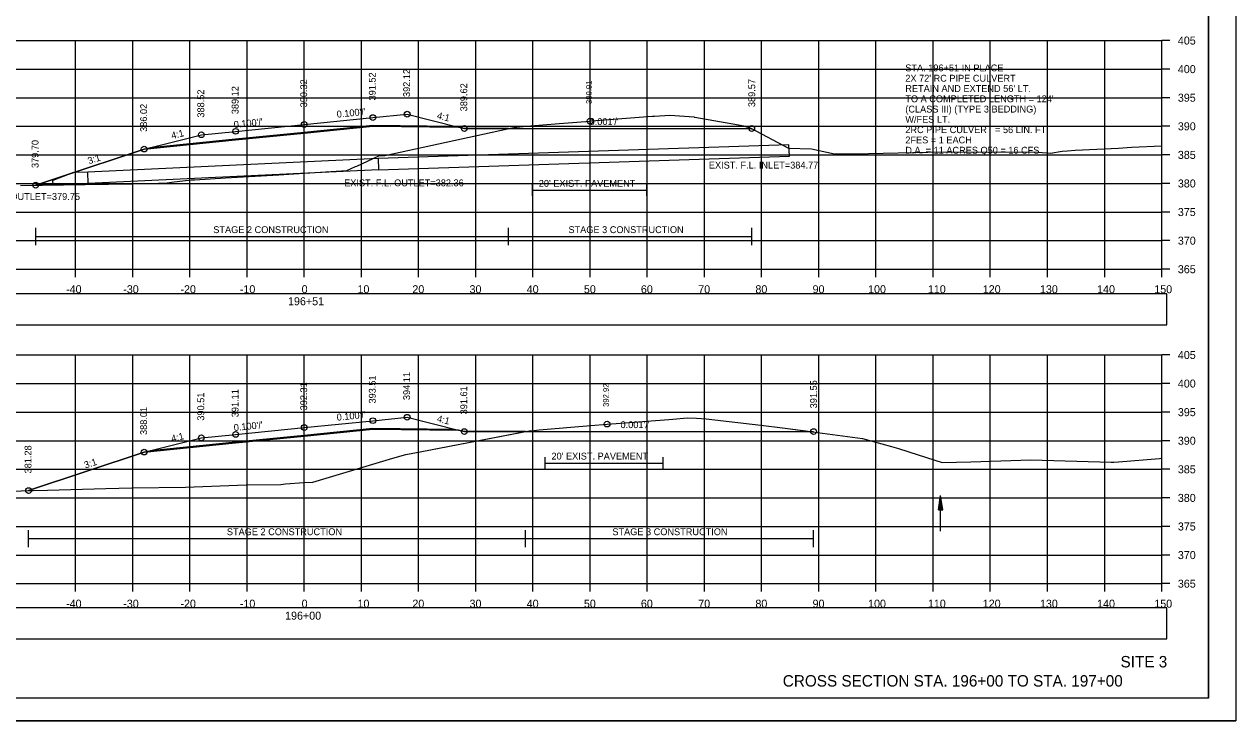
# Model space of a CAD drawing. Extents: x 1376273 to 1384221, y 378927 to 384592.
# Drawn here: x 1379708.3 to 1379920.3, y 380965.2 to 381087 of the extents above; entities that cross this region are included whole.
import ezdxf

# ---------------------------------------------------------------- set-up
doc = ezdxf.new("R2010")
doc.units = 0
for name, color, linetype in [('R_Alt Surface', 7, 'Continuous'), ('R_Axis', 7, 'Continuous'), ('R_Axis Annot', 7, 'Continuous'), ('R_Border', 7, 'Continuous'), ('R_Border Notes', 7, 'Continuous'), ('R_Dimension', 7, 'Continuous'), ('R_Draft', 7, 'Continuous'), ('R_Exist Surface', 7, 'Continuous'), ('R_Fin Surface', 7, 'Continuous'), ('R_Grid', 7, 'Continuous'), ('R_No Plot', 7, 'Continuous'), ('R_Water', 7, 'Continuous'), ('R_Xsect Elev', 7, 'Continuous'), ('R_Xsect Slope', 7, 'Continuous'), ('T_Detection Zones', 7, 'Continuous')]:
    doc.layers.add(name, color=color, linetype=linetype)

msp = doc.modelspace()

# ---------------------------------------------------------------- linework, layer by layer
at = {"layer": 'R_Alt Surface'}
for points in [[(1379730.44, 381065.47), (1379745.33, 381066.96), (1379757.33, 381068.16), (1379769.33, 381069.36), (1379783.63, 381069.22)], [(1379797.2, 381058.98), (1379797.2, 381056.98)], [(1379817.17, 381058.98), (1379817.17, 381056.98)], [(1379797.2, 381057.98), (1379817.17, 381057.98)], [(1379730.44, 381012.46), (1379745.33, 381013.95), (1379757.33, 381015.15), (1379769.33, 381016.35), (1379783.63, 381016.21)], [(1379799.42, 381011.27), (1379799.42, 381009.27)], [(1379799.42, 381010.27), (1379820.07, 381010.27)], [(1379820.07, 381011.27), (1379820.07, 381009.27)]]:
    msp.add_lwpolyline(points, dxfattribs=at)
at = {"layer": 'R_Axis'}
for p, q in [((1379907.33, 381044.17), (1379907.33, 381084.17)), ((1379908.73, 381084.17), (1379907.33, 381084.17)), ((1379908.73, 381079.17), (1379907.33, 381079.17)), ((1379908.73, 381074.17), (1379907.33, 381074.17)), ((1379908.73, 381069.17), (1379907.33, 381069.17)), ((1379908.73, 381064.17), (1379907.33, 381064.17)), ((1379908.73, 381059.17), (1379907.33, 381059.17)), ((1379908.73, 381054.17), (1379907.33, 381054.17)), ((1379908.73, 381049.17), (1379907.33, 381049.17)), ((1379607.33, 381044.17), (1379907.33, 381044.17)), ((1379717.33, 381042.77), (1379717.33, 381044.17)), ((1379727.33, 381042.77), (1379727.33, 381044.17)), ((1379737.33, 381042.77), (1379737.33, 381044.17)), ((1379747.33, 381042.77), (1379747.33, 381044.17)), ((1379757.33, 381042.77), (1379757.33, 381044.17)), ((1379767.33, 381042.77), (1379767.33, 381044.17)), ((1379777.33, 381042.77), (1379777.33, 381044.17)), ((1379787.33, 381042.77), (1379787.33, 381044.17)), ((1379797.33, 381042.77), (1379797.33, 381044.17)), ((1379807.33, 381042.77), (1379807.33, 381044.17)), ((1379817.33, 381042.77), (1379817.33, 381044.17)), ((1379827.33, 381042.77), (1379827.33, 381044.17)), ((1379837.33, 381042.77), (1379837.33, 381044.17)), ((1379847.33, 381042.77), (1379847.33, 381044.17)), ((1379857.33, 381042.77), (1379857.33, 381044.17)), ((1379867.33, 381042.77), (1379867.33, 381044.17)), ((1379877.33, 381042.77), (1379877.33, 381044.17)), ((1379887.33, 381042.77), (1379887.33, 381044.17)), ((1379897.33, 381042.77), (1379897.33, 381044.17)), ((1379907.33, 381042.77), (1379907.33, 381044.17)), ((1379908.73, 381044.17), (1379907.33, 381044.17)), ((1379907.33, 380989.17), (1379907.33, 381029.17)), ((1379908.73, 381029.17), (1379907.33, 381029.17)), ((1379908.73, 381024.17), (1379907.33, 381024.17)), ((1379908.73, 381019.17), (1379907.33, 381019.17)), ((1379908.73, 381014.17), (1379907.33, 381014.17)), ((1379908.73, 381009.17), (1379907.33, 381009.17)), ((1379908.73, 381004.17), (1379907.33, 381004.17)), ((1379908.73, 380999.17), (1379907.33, 380999.17)), ((1379908.73, 380994.17), (1379907.33, 380994.17)), ((1379607.33, 380989.17), (1379907.33, 380989.17)), ((1379717.33, 380987.77), (1379717.33, 380989.17)), ((1379727.33, 380987.77), (1379727.33, 380989.17)), ((1379737.33, 380987.77), (1379737.33, 380989.17)), ((1379747.33, 380987.77), (1379747.33, 380989.17)), ((1379757.33, 380987.77), (1379757.33, 380989.17)), ((1379767.33, 380987.77), (1379767.33, 380989.17)), ((1379777.33, 380987.77), (1379777.33, 380989.17)), ((1379787.33, 380987.77), (1379787.33, 380989.17)), ((1379797.33, 380987.77), (1379797.33, 380989.17)), ((1379807.33, 380987.77), (1379807.33, 380989.17)), ((1379817.33, 380987.77), (1379817.33, 380989.17)), ((1379827.33, 380987.77), (1379827.33, 380989.17)), ((1379837.33, 380987.77), (1379837.33, 380989.17)), ((1379847.33, 380987.77), (1379847.33, 380989.17)), ((1379857.33, 380987.77), (1379857.33, 380989.17)), ((1379867.33, 380987.77), (1379867.33, 380989.17)), ((1379877.33, 380987.77), (1379877.33, 380989.17)), ((1379887.33, 380987.77), (1379887.33, 380989.17)), ((1379897.33, 380987.77), (1379897.33, 380989.17)), ((1379907.33, 380987.77), (1379907.33, 380989.17)), ((1379908.73, 380989.17), (1379907.33, 380989.17))]:
    msp.add_line(p, q, dxfattribs=at)
at = {"layer": 'R_Axis Annot'}
for points in [[(1379606.49, 381034.47), (1379908.19, 381034.47), (1379908.19, 381039.88), (1379606.49, 381039.88)], [(1379606.49, 380979.52), (1379908.19, 380979.52), (1379908.19, 380984.93), (1379606.49, 380984.93)]]:
    msp.add_lwpolyline(points, close=True, dxfattribs=at)
at = {"layer": 'R_Border'}
for q in [(1379915.51, 381174.63), (1379599.33, 380969.17)]:
    msp.add_line((1379915.51, 380969.17), q, dxfattribs=at)
at = {"layer": 'R_Dimension'}
for p, q in [((1379710.35, 381048.39), (1379710.35, 381051.39)), ((1379710.35, 381049.89), (1379835.6, 381049.89)), ((1379793.07, 381048.39), (1379793.07, 381051.39)), ((1379835.6, 381048.39), (1379835.6, 381051.39)), ((1379709.11, 380995.55), (1379709.11, 380998.55)), ((1379709.11, 380997.05), (1379846.41, 380997.05)), ((1379796.05, 380995.55), (1379796.05, 380998.55)), ((1379846.41, 380995.55), (1379846.41, 380998.55))]:
    msp.add_line(p, q, dxfattribs=at)
at = {"layer": 'R_Draft'}
msp.add_lwpolyline([(1379770.31, 381061.53), (1379842.18, 381063.94), (1379842.11, 381065.94), (1379770.24, 381063.53)], close=True, dxfattribs=at)
at = {"layer": 'R_Exist Surface'}
for points in [[(1379707.69, 381058.83), (1379719.02, 381059), (1379731.29, 381059.19), (1379731.84, 381059.21), (1379733.02, 381059.23), (1379734.08, 381059.41), (1379737.55, 381059.8), (1379738.17, 381059.82), (1379743.56, 381060.15), (1379752.89, 381060.69), (1379755.52, 381060.83), (1379764.76, 381061.46), (1379766.32, 381062.13), (1379766.5, 381062.17), (1379770.4, 381064.02), (1379771.41, 381064.04), (1379792.88, 381068.75), (1379793.96, 381068.98), (1379796.15, 381069.2), (1379796.2, 381069.2), (1379801.93, 381069.65), (1379807.32, 381070.08), (1379807.58, 381070.1), (1379818.17, 381070.93), (1379818.57, 381070.96), (1379821.25, 381071.09), (1379825.51, 381070.8), (1379825.54, 381070.79), (1379825.64, 381070.78), (1379833.28, 381069.45), (1379834.13, 381069.28), (1379835.42, 381068.84), (1379842.05, 381065.37), (1379846.04, 381065.22), (1379850.09, 381064.34), (1379852.12, 381064.36), (1379853.42, 381064.37), (1379866.41, 381064.62), (1379878.39, 381064.73), (1379885.67, 381064.65), (1379887.87, 381064.48), (1379889.89, 381064.84), (1379890.8, 381064.89), (1379892.18, 381064.97), (1379899.75, 381065.33), (1379902.03, 381065.52), (1379907.33, 381065.76)], [(1379699.41, 381005.18), (1379709.9, 381005.47), (1379712.44, 381005.53), (1379722.61, 381005.81), (1379727.19, 381005.93), (1379736.55, 381006.07), (1379747.17, 381006.44), (1379753.25, 381006.54), (1379754.05, 381006.63), (1379757.24, 381006.88), (1379758.83, 381006.95), (1379772.8, 381011.11), (1379775.1, 381011.74), (1379777.88, 381012.3), (1379796.64, 381015.89), (1379797.09, 381015.93), (1379798.42, 381016.05), (1379807.45, 381016.84), (1379810.3, 381017.09), (1379812.66, 381017.27), (1379821.07, 381017.9), (1379821.8, 381017.96), (1379824.29, 381018.15), (1379825.92, 381018.09), (1379827.63, 381018.03), (1379837.2, 381016.9), (1379841, 381016.45), (1379850.6, 381015.16), (1379854.99, 381014.54), (1379860.06, 381013.18), (1379861.27, 381012.83), (1379864.68, 381011.69), (1379868.93, 381010.34), (1379873.92, 381010.48), (1379884.4, 381010.81), (1379898.44, 381010.41), (1379898.78, 381010.4), (1379898.91, 381010.41), (1379899.76, 381010.47), (1379906.94, 381011.08), (1379907.33, 381011.11)]]:
    msp.add_lwpolyline(points, dxfattribs=at)
at = {"layer": 'R_Fin Surface'}
for points in [[(1379710.35, 381058.87), (1379714.55, 381060.27), (1379729.33, 381065.19), (1379739.33, 381067.69), (1379745.33, 381068.29), (1379757.33, 381069.49), (1379769.33, 381070.69), (1379775.33, 381071.29), (1379784.33, 381069.04), (1379785.33, 381068.79), (1379835.6, 381068.74)], [(1379709.11, 381005.45), (1379729.33, 381012.18), (1379739.33, 381014.68), (1379745.33, 381015.28), (1379757.33, 381016.48), (1379769.33, 381017.68), (1379775.33, 381018.28), (1379784.33, 381016.03), (1379785.33, 381015.78), (1379846.41, 381015.72)]]:
    msp.add_lwpolyline(points, dxfattribs=at)
at = {"layer": 'R_Grid'}
for p, q in [((1379607.33, 381084.17), (1379907.33, 381084.17)), ((1379717.33, 381044.17), (1379717.33, 381084.17)), ((1379727.33, 381044.17), (1379727.33, 381084.17)), ((1379737.33, 381044.17), (1379737.33, 381084.17)), ((1379747.33, 381044.17), (1379747.33, 381084.17)), ((1379757.33, 381044.17), (1379757.33, 381084.17)), ((1379767.33, 381044.17), (1379767.33, 381084.17)), ((1379777.33, 381044.17), (1379777.33, 381084.17)), ((1379787.33, 381044.17), (1379787.33, 381084.17)), ((1379797.33, 381044.17), (1379797.33, 381084.17)), ((1379807.33, 381044.17), (1379807.33, 381084.17)), ((1379817.33, 381044.17), (1379817.33, 381084.17)), ((1379827.33, 381044.17), (1379827.33, 381084.17)), ((1379837.33, 381044.17), (1379837.33, 381084.17)), ((1379847.33, 381044.17), (1379847.33, 381084.17)), ((1379857.33, 381044.17), (1379857.33, 381084.17)), ((1379867.33, 381044.17), (1379867.33, 381084.17)), ((1379877.33, 381044.17), (1379877.33, 381084.17)), ((1379887.33, 381044.17), (1379887.33, 381084.17)), ((1379897.33, 381044.17), (1379897.33, 381084.17)), ((1379907.33, 381044.17), (1379907.33, 381084.17)), ((1379607.33, 381079.17), (1379907.33, 381079.17)), ((1379607.33, 381074.17), (1379907.33, 381074.17)), ((1379607.33, 381069.17), (1379907.33, 381069.17)), ((1379607.33, 381064.17), (1379907.33, 381064.17)), ((1379607.33, 381059.17), (1379907.33, 381059.17)), ((1379607.33, 381054.17), (1379907.33, 381054.17)), ((1379607.33, 381049.17), (1379907.33, 381049.17)), ((1379607.33, 381044.17), (1379907.33, 381044.17)), ((1379607.33, 381029.17), (1379907.33, 381029.17)), ((1379717.33, 380989.17), (1379717.33, 381029.17)), ((1379727.33, 380989.17), (1379727.33, 381029.17)), ((1379737.33, 380989.17), (1379737.33, 381029.17)), ((1379747.33, 380989.17), (1379747.33, 381029.17)), ((1379757.33, 380989.17), (1379757.33, 381029.17)), ((1379767.33, 380989.17), (1379767.33, 381029.17)), ((1379777.33, 380989.17), (1379777.33, 381029.17)), ((1379787.33, 380989.17), (1379787.33, 381029.17)), ((1379797.33, 380989.17), (1379797.33, 381029.17)), ((1379807.33, 380989.17), (1379807.33, 381029.17)), ((1379817.33, 380989.17), (1379817.33, 381029.17)), ((1379827.33, 380989.17), (1379827.33, 381029.17)), ((1379837.33, 380989.17), (1379837.33, 381029.17)), ((1379847.33, 380989.17), (1379847.33, 381029.17)), ((1379857.33, 380989.17), (1379857.33, 381029.17)), ((1379867.33, 380989.17), (1379867.33, 381029.17)), ((1379877.33, 380989.17), (1379877.33, 381029.17)), ((1379887.33, 380989.17), (1379887.33, 381029.17)), ((1379897.33, 380989.17), (1379897.33, 381029.17)), ((1379907.33, 380989.17), (1379907.33, 381029.17)), ((1379607.33, 381024.17), (1379907.33, 381024.17)), ((1379607.33, 381019.17), (1379907.33, 381019.17)), ((1379607.33, 381014.17), (1379907.33, 381014.17)), ((1379607.33, 381009.17), (1379907.33, 381009.17)), ((1379607.33, 381004.17), (1379907.33, 381004.17)), ((1379607.33, 380999.17), (1379907.33, 380999.17)), ((1379607.33, 380994.17), (1379907.33, 380994.17)), ((1379607.33, 380989.17), (1379907.33, 380989.17))]:
    msp.add_line(p, q, dxfattribs=at)
at = {"layer": 'R_No Plot'}
for p, q in [((1379785.33, 381068.79), (1379835.6, 381068.74)), ((1379785.33, 381015.78), (1379846.41, 381015.72)), ((1379586.93, 380965.19), (1379920.26, 380965.19))]:
    msp.add_line(p, q, dxfattribs=at)
for points in [[(1379586.92, 381178.52), (1379920.26, 381178.52), (1379920.26, 380965.19), (1379586.92, 380965.19)], [(1379833.25, 381174.63), (1379833.25, 381164.75), (1379868.98, 381164.75), (1379868.98, 381161.83), (1379892.18, 381161.83), (1379892.18, 381137.5), (1379915.51, 381137.5), (1379915.51, 380969.17), (1379599.33, 380969.17), (1379599.33, 381174.63)]]:
    msp.add_lwpolyline(points, close=True, dxfattribs=at)
for points in [[(1379729.33, 381065.19), (1379745.33, 381066.79), (1379757.33, 381067.99), (1379769.33, 381069.19), (1379784.33, 381069.04)], [(1379729.33, 381012.18), (1379745.33, 381013.78), (1379757.33, 381014.98), (1379769.33, 381016.18), (1379784.33, 381016.03)]]:
    msp.add_lwpolyline(points, dxfattribs=at)
for centre in [(1379769.33, 381070.69), (1379775.33, 381071.29), (1379757.33, 381069.49), (1379785.33, 381068.79), (1379807.32, 381070.08), (1379835.6, 381068.79), (1379739.33, 381067.69), (1379745.33, 381068.29), (1379729.33, 381065.19), (1379710.35, 381058.87), (1379769.33, 381017.68), (1379775.33, 381018.28), (1379757.33, 381016.48), (1379785.33, 381015.78), (1379810.3, 381017.09), (1379846.41, 381015.77), (1379739.33, 381014.68), (1379745.33, 381015.28), (1379729.33, 381012.18), (1379709.11, 381005.45)]:
    msp.add_circle(centre, 0.5, dxfattribs=at)
at = {"layer": 'R_Water'}
for p, q in [((1379770.24, 381063.53), (1379719.45, 381061.17)), ((1379716.95, 381061.07), (1379713.38, 381059.71)), ((1379719.45, 381061.17), (1379716.95, 381061.07)), ((1379719.53, 381059.17), (1379719.45, 381061.17)), ((1379770.31, 381061.53), (1379719.53, 381059.17)), ((1379713.41, 381058.92), (1379710.36, 381058.87)), ((1379713.41, 381058.92), (1379713.38, 381059.71)), ((1379719.53, 381059.17), (1379713.41, 381058.92)), ((1379868.26, 381002.08), (1379868.63, 381004.58)), ((1379868.32, 381002.08), (1379868.63, 381004.17)), ((1379868.39, 381002.08), (1379868.63, 381003.74)), ((1379868.45, 381002.08), (1379868.63, 381003.32)), ((1379868.63, 380998.33), (1379868.63, 381004.58)), ((1379869.01, 381002.08), (1379868.63, 381004.58)), ((1379868.95, 381002.08), (1379868.63, 381004.17)), ((1379868.88, 381002.08), (1379868.63, 381003.74)), ((1379868.82, 381002.08), (1379868.63, 381003.32)), ((1379868.26, 381002.08), (1379869.01, 381002.08)), ((1379868.51, 381002.08), (1379868.63, 381002.9)), ((1379868.58, 381002.08), (1379868.63, 381002.48)), ((1379868.76, 381002.08), (1379868.63, 381002.9)), ((1379868.69, 381002.08), (1379868.63, 381002.48))]:
    msp.add_line(p, q, dxfattribs=at)
at = {"layer": 'T_Detection Zones'}
for points in [[(1379793.07, 381068.79), (1379793.96, 381068.98), (1379796.15, 381069.2), (1379796.2, 381069.2), (1379801.93, 381069.65), (1379807.32, 381070.08), (1379807.58, 381070.1), (1379818.17, 381070.93), (1379818.57, 381070.96), (1379821.25, 381071.09), (1379825.51, 381070.8), (1379825.54, 381070.79), (1379825.64, 381070.78), (1379833.28, 381069.45), (1379834.13, 381069.28), (1379835.42, 381068.84), (1379835.6, 381068.74)], [(1379710.35, 381058.87), (1379719.02, 381059), (1379731.29, 381059.19), (1379731.84, 381059.21), (1379733.02, 381059.23), (1379734.08, 381059.41), (1379737.55, 381059.8), (1379738.17, 381059.82), (1379743.56, 381060.15), (1379752.89, 381060.69), (1379755.52, 381060.83), (1379764.76, 381061.46), (1379766.32, 381062.13), (1379766.5, 381062.17), (1379770.4, 381064.02), (1379771.41, 381064.04), (1379792.88, 381068.75), (1379793.07, 381068.79), (1379785.33, 381068.79), (1379784.33, 381069.04), (1379769.33, 381069.19), (1379757.33, 381067.99), (1379745.33, 381066.79), (1379729.33, 381065.19), (1379714.55, 381060.27)], [(1379796.05, 381015.77), (1379796.64, 381015.89), (1379797.09, 381015.93), (1379798.42, 381016.05), (1379807.45, 381016.84), (1379810.3, 381017.09), (1379812.66, 381017.27), (1379821.07, 381017.9), (1379821.8, 381017.96), (1379824.29, 381018.15), (1379825.92, 381018.09), (1379827.63, 381018.03), (1379837.2, 381016.9), (1379841, 381016.45), (1379846.41, 381015.72)], [(1379709.11, 381005.45), (1379709.9, 381005.47), (1379712.44, 381005.53), (1379722.61, 381005.81), (1379727.19, 381005.93), (1379736.55, 381006.07), (1379747.17, 381006.44), (1379753.25, 381006.54), (1379754.05, 381006.63), (1379757.24, 381006.88), (1379758.83, 381006.95), (1379772.8, 381011.11), (1379775.1, 381011.74), (1379777.88, 381012.3), (1379796.05, 381015.77), (1379785.33, 381015.78), (1379784.33, 381016.03), (1379769.33, 381016.18), (1379757.33, 381014.98), (1379745.33, 381013.78), (1379729.33, 381012.18)]]:
    msp.add_lwpolyline(points, close=True, dxfattribs=at)

# ---------------------------------------------------------------- texts
at = {"layer": 'R_Alt Surface'}
for p in [(1379798.35, 381058.59), (1379800.57, 381010.88)]:
    msp.add_text("20' EXIST. PAVEMENT", height=1.2, dxfattribs=at).set_placement(p)
at = {"layer": 'R_Axis Annot'}
for s, height, p in [('405', 1.4, (1379910.13, 381083.47)), ('STA. 196+51 IN PLACE', 1.2, (1379862.46, 381078.78)), ('400', 1.4, (1379910.13, 381078.47)), ("2X 72' RC PIPE CULVERT", 1.2, (1379862.46, 381076.98)), ("RETAIN AND EXTEND 56' LT.", 1.2, (1379862.46, 381075.18)), ("TO A COMPLETED LENGTH = 124'", 1.2, (1379862.46, 381073.38)), ('395', 1.4, (1379910.13, 381073.47)), ('W/FES LT.', 1.2, (1379862.46, 381069.78)), ('(CLASS III) (TYPE 3 BEDDING)', 1.2, (1379862.46, 381071.58)), ('2RC PIPE CULVERT = 56 LIN. FT.', 1.2, (1379862.46, 381067.98)), ('390', 1.4, (1379910.13, 381068.47)), ('2FES = 1 EACH', 1.2, (1379862.46, 381066.18)), ('D.A. = 11 ACRES Q50 = 16 CFS', 1.2, (1379862.46, 381064.38)), ('385', 1.4, (1379910.13, 381063.47)), ('380', 1.4, (1379910.13, 381058.47)), ('375', 1.4, (1379910.13, 381053.47)), ('370', 1.4, (1379910.13, 381048.47)), ('365', 1.4, (1379910.13, 381043.47)), ('-40', 1.4, (1379715.67, 381039.97)), ('-30', 1.4, (1379725.67, 381039.97)), ('-20', 1.4, (1379735.67, 381039.97)), ('-10', 1.4, (1379746.06, 381039.97)), ('0', 1.4, (1379756.87, 381039.97)), ('10', 1.4, (1379766.64, 381039.97)), ('20', 1.4, (1379776.24, 381039.97)), ('30', 1.4, (1379786.24, 381039.97)), ('40', 1.4, (1379796.24, 381039.97)), ('50', 1.4, (1379806.24, 381039.97)), ('60', 1.4, (1379816.21, 381039.97)), ('70', 1.4, (1379826.24, 381039.97)), ('80', 1.4, (1379836.24, 381039.97)), ('90', 1.4, (1379846.24, 381039.97)), ('100', 1.4, (1379855.95, 381039.97)), ('110', 1.4, (1379866.41, 381039.97)), ('120', 1.4, (1379876.01, 381039.97)), ('130', 1.4, (1379886.01, 381039.97)), ('140', 1.4, (1379896.01, 381039.97)), ('150', 1.4, (1379906.01, 381039.97)), ('196+51', 1.4, (1379754.49, 381037.87)), ('405', 1.4, (1379910.13, 381028.47)), ('400', 1.4, (1379910.13, 381023.47)), ('395', 1.4, (1379910.13, 381018.47)), ('390', 1.4, (1379910.13, 381013.47)), ('385', 1.4, (1379910.13, 381008.47)), ('380', 1.4, (1379910.13, 381003.47)), ('375', 1.4, (1379910.13, 380998.47)), ('370', 1.4, (1379910.13, 380993.47)), ('365', 1.4, (1379910.13, 380988.47)), ('-40', 1.4, (1379715.67, 380984.97)), ('-30', 1.4, (1379725.67, 380984.97)), ('-20', 1.4, (1379735.67, 380984.97)), ('-10', 1.4, (1379746.06, 380984.97)), ('0', 1.4, (1379756.87, 380984.97)), ('10', 1.4, (1379766.64, 380984.97)), ('20', 1.4, (1379776.24, 380984.97)), ('30', 1.4, (1379786.24, 380984.97)), ('40', 1.4, (1379796.24, 380984.97)), ('50', 1.4, (1379806.24, 380984.97)), ('60', 1.4, (1379816.21, 380984.97)), ('70', 1.4, (1379826.24, 380984.97)), ('80', 1.4, (1379836.24, 380984.97)), ('90', 1.4, (1379846.24, 380984.97)), ('100', 1.4, (1379855.95, 380984.97)), ('110', 1.4, (1379866.41, 380984.97)), ('120', 1.4, (1379876.01, 380984.97)), ('130', 1.4, (1379886.01, 380984.97)), ('140', 1.4, (1379896.01, 380984.97)), ('150', 1.4, (1379906.01, 380984.97)), ('196+00', 1.4, (1379753.98, 380982.87))]:
    msp.add_text(s, height=height, dxfattribs=at).set_placement(p)
at = {"layer": 'R_Border Notes'}
for s, p in [('EXIST. F.L. INLET=384.77', (1379828.1, 381061.78)), ('EXIST. F.L. OUTLET=382.36', (1379764.31, 381058.68)), ('F.L. OUTLET=379.75', (1379702.72, 381056.29))]:
    msp.add_text(s, height=1.2, dxfattribs=at).set_placement(p)
at = {"layer": 'R_Dimension'}
for s, p in [('STAGE 2 CONSTRUCTION', (1379741.42, 381050.49)), ('STAGE 3 CONSTRUCTION', (1379803.54, 381050.49)), ('STAGE 2 CONSTRUCTION', (1379743.79, 380997.65)), ('STAGE 3 CONSTRUCTION', (1379811.22, 380997.65))]:
    msp.add_text(s, height=1.2, dxfattribs=at).set_placement(p)
at = {"layer": 'R_Draft'}
for s, p in [('SITE 3', (1379900.1, 380974.52)), ('CROSS SECTION STA. 196+00 TO STA. 197+00', (1379841.03, 380971.17))]:
    msp.add_text(s, height=2, dxfattribs=at).set_placement(p)
at = {"layer": 'R_Xsect Elev'}
for s, height, p in [('390.32', 1.2, (1379757.83, 381072.49)), ('391.52', 1.2, (1379769.83, 381073.69)), ('392.12', 1.2, (1379775.83, 381074.29)), ('389.57', 1.2, (1379836.2, 381072.53)), ('388.52', 1.2, (1379739.83, 381070.69)), ('389.12', 1.2, (1379745.83, 381071.29)), ('389.62', 1.2, (1379785.83, 381071.79)), ('390.91', 1, (1379807.62, 381073.08)), ('386.02', 1.2, (1379729.83, 381068.19)), ('379.70', 1.2, (1379710.85, 381061.87)), ('393.51', 1.2, (1379769.83, 381020.68)), ('394.11', 1.2, (1379775.83, 381021.28)), ('391.55', 1.2, (1379847.01, 381019.84)), ('390.51', 1.2, (1379739.83, 381017.68)), ('391.11', 1.2, (1379745.83, 381018.28)), ('392.31', 1.2, (1379757.83, 381019.48)), ('391.61', 1.2, (1379785.83, 381018.78)), ('392.92', 1, (1379810.6, 381020.09)), ('388.01', 1.2, (1379729.83, 381015.18)), ('381.28', 1.2, (1379709.61, 381008.45))]:
    msp.add_text(s, height=height, rotation=90, dxfattribs=at).set_placement(p)
at = {"layer": 'R_Xsect Slope'}
for s, rotation, p in [("0.100'/'", 5.7106, (1379763.06, 381070.67)), ('4:1', 345.9638, (1379780.45, 381070.53)), ("0.100'/'", 5.7106, (1379745.06, 381068.87)), ("0.001'/'", 359.9912, (1379807.24, 381069.39)), ('4:1', 14.0362, (1379734.21, 381066.93)), ('3:1', 18.4349, (1379719.68, 381062.51)), ("0.100'/'", 5.7106, (1379763.06, 381017.66)), ('4:1', 345.9638, (1379780.45, 381017.52)), ("0.100'/'", 5.7106, (1379745.06, 381015.86)), ("0.001'/'", 359.9899, (1379812.65, 381016.38)), ('4:1', 14.0362, (1379734.21, 381013.92)), ('3:1', 18.4349, (1379719.06, 381009.29))]:
    msp.add_text(s, height=1.2, rotation=rotation, dxfattribs=at).set_placement(p)

doc.saveas('drawing.dxf')
